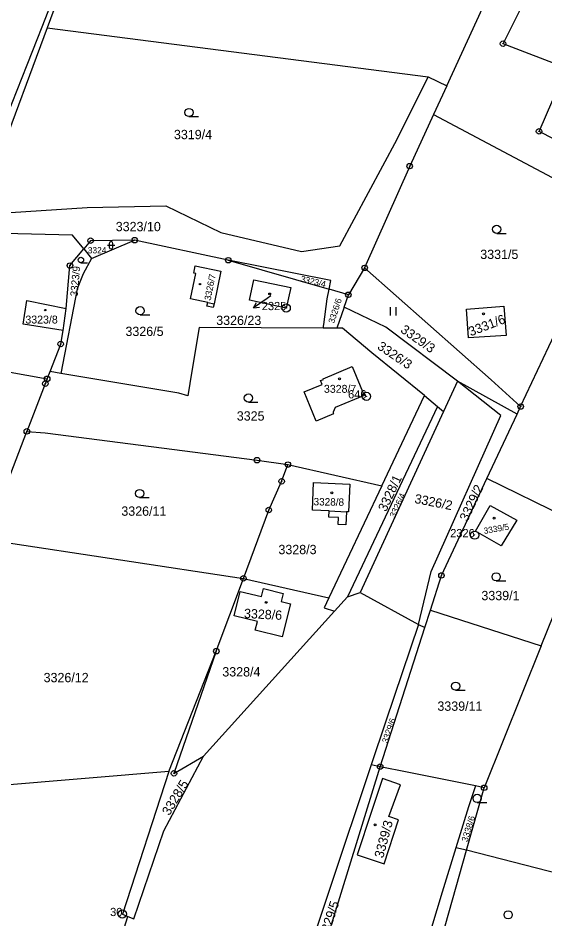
# Model space of a CAD drawing. Extents: x -644096 to -634268, y -1141430 to -1133463.
# Drawn here: x -642106.1 to -642009.9, y -1138233.1 to -1138068.7 of the extents above; entities that cross this region are included whole.
import ezdxf

# ---------------------------------------------------------------- set-up
doc = ezdxf.new("R2010")
doc.units = 0
for name, color, linetype in [('_CIVIL_CONSTRUCTION', 7, 'Continuous'), ('M_Svah_Nasyp', 7, 'Continuous'), ('M_Svah_Zarez', 7, 'Continuous'), ('svrsek_osa_sjezdy', 7, 'Continuous'), ('svrsek_osa_VRT', 7, 'Continuous'), ('svrsek_popisy_VRT', 7, 'Continuous'), ('terminal_VRT', 7, 'Continuous')]:
    doc.layers.add(name, color=color, linetype=linetype)

msp = doc.modelspace()

# ---------------------------------------------------------------- linework, layer by layer
at = {"layer": '_CIVIL_CONSTRUCTION'}
for centre, radius in [((-642017.6, -1138073.41), 0.5), ((-642017.6, -1138073.41), 0.0303), ((-642011.02, -1138089.4), 0.5), ((-642011.02, -1138089.4), 0.0303), ((-642034.62, -1138095.74), 0.5), ((-642034.62, -1138095.74), 0.0303), ((-642092.84, -1138109.35), 0.5), ((-642092.84, -1138109.35), 0.0303), ((-642084.81, -1138109.25), 0.5), ((-642084.81, -1138109.25), 0.0303), ((-642067.72, -1138112.91), 0.5), ((-642096.61, -1138113.89), 0.5), ((-642096.61, -1138113.89), 0.0303), ((-642067.72, -1138112.91), 0.0303), ((-642042.84, -1138114.31), 0.5), ((-642042.84, -1138114.31), 0.0303), ((-642045.81, -1138119.22), 0.5), ((-642045.81, -1138119.22), 0.0303), ((-642057.15, -1138121.64), 0.75), ((-642057.15, -1138121.64), 0.03), ((-642098.3, -1138128.2), 0.5), ((-642098.3, -1138128.2), 0.0303), ((-642100.76, -1138134.55), 0.5), ((-642101.11, -1138135.44), 0.5), ((-642101.11, -1138135.44), 0.0303), ((-642100.76, -1138134.55), 0.0303), ((-642042.52, -1138137.75), 0.75), ((-642042.52, -1138137.75), 0.03), ((-642014.38, -1138139.61), 0.5), ((-642014.38, -1138139.61), 0.0303), ((-642104.47, -1138144.14), 0.5), ((-642104.47, -1138144.14), 0.0303), ((-642062.47, -1138149.39), 0.5), ((-642062.47, -1138149.39), 0.0303), ((-642056.84, -1138150.19), 0.5), ((-642056.84, -1138150.19), 0.0303), ((-642057.99, -1138153.26), 0.5), ((-642057.99, -1138153.26), 0.0303), ((-642060.33, -1138158.49), 0.5), ((-642060.33, -1138158.49), 0.0303), ((-642022.78, -1138163.07), 0.75), ((-642022.78, -1138163.07), 0.03), ((-642028.83, -1138170.42), 0.5), ((-642064.96, -1138170.95), 0.5), ((-642064.96, -1138170.95), 0.0303), ((-642028.83, -1138170.42), 0.0303), ((-642069.91, -1138184.23), 0.5), ((-642069.91, -1138184.23), 0.0303), ((-642077.63, -1138206.53), 0.5), ((-642040.01, -1138205.31), 0.5), ((-642040.01, -1138205.31), 0.0303), ((-642077.63, -1138206.53), 0.0303), ((-642021.04, -1138209.16), 0.5), ((-642021.04, -1138209.16), 0.0303), ((-642087.05, -1138232.19), 0.75), ((-642087.05, -1138232.19), 0.03)]:
    msp.add_circle(centre, radius, dxfattribs=at)
at = {"layer": 'M_Svah_Nasyp'}
for p, q in [((-642071.48, -1138120.61), (-642070.3, -1138120.85)), ((-642049.3, -1138158.63), (-642046.18, -1138158.79))]:
    msp.add_line(p, q, dxfattribs=at)
at = {"layer": 'M_Svah_Zarez'}
for centre, radius in [((-642072.88, -1138117.27), 0.123), ((-642060.17, -1138119.07), 0.175), ((-642101.12, -1138122.01), 0.123), ((-642021.17, -1138122.71), 0.175), ((-642047.43, -1138134.57), 0.175), ((-642048.83, -1138155.35), 0.175), ((-642019.24, -1138159.99), 0.175), ((-642060.81, -1138175.33), 0.175), ((-642040.95, -1138215.91), 0.175)]:
    msp.add_circle(centre, radius, dxfattribs=at)
at = {"layer": 'svrsek_osa_sjezdy'}
for p, q in [((-642074.89, -1138086.71), (-642073.14, -1138086.71)), ((-642018.75, -1138108.02), (-642017, -1138108.02)), ((-642089.77, -1138110.17), (-642088.43, -1138110.17)), ((-642089.44, -1138109.83), (-642089.44, -1138110.51)), ((-642088.77, -1138110.51), (-642088.77, -1138109.83)), ((-642094.6, -1138113.37), (-642093.43, -1138113.37)), ((-642038.11, -1138122.97), (-642038.11, -1138121.47)), ((-642037.11, -1138122.97), (-642037.11, -1138121.47)), ((-642083.81, -1138122.88), (-642082.06, -1138122.88)), ((-642064.05, -1138138.8), (-642062.3, -1138138.8)), ((-642083.89, -1138156.22), (-642082.14, -1138156.22)), ((-642018.84, -1138171.43), (-642017.09, -1138171.43)), ((-642026.24, -1138191.37), (-642024.49, -1138191.37)), ((-642022.31, -1138211.85), (-642020.56, -1138211.85))]:
    msp.add_line(p, q, dxfattribs=at)
for centre, radius in [((-642074.89, -1138085.96), 0.75), ((-642018.75, -1138107.27), 0.75), ((-642094.61, -1138112.87), 0.502), ((-642083.81, -1138122.13), 0.75), ((-642064.05, -1138138.05), 0.75), ((-642083.89, -1138155.47), 0.75), ((-642018.84, -1138170.68), 0.75), ((-642026.24, -1138190.62), 0.75), ((-642022.31, -1138211.1), 0.75), ((-642016.66, -1138232.34), 0.75)]:
    msp.add_circle(centre, radius, dxfattribs=at)
for centre, start, end in [((-642089.1, -1138109.84), 0, 180), ((-642089.1, -1138110.51), 180, 359.9879)]:
    msp.add_arc(centre, 0.335, start, end, dxfattribs=at)
at = {"layer": 'svrsek_popisy_VRT'}
for p, q in [((-642060.65, -1138119.89), (-642063.11, -1138121.61)), ((-642063.11, -1138121.61), (-642062.58, -1138120.63)), ((-642059.98, -1138119.43), (-642060.65, -1138119.89)), ((-642063.11, -1138121.61), (-642062, -1138121.45))]:
    msp.add_line(p, q, dxfattribs=at)
at = {"layer": 'terminal_VRT'}
for p, q in [((-642100.79, -1138070.51), (-642111.97, -1138100.67)), ((-642100.79, -1138070.51), (-642031.28, -1138079.48)), ((-642031.28, -1138079.48), (-642027.87, -1138081.09)), ((-642027.87, -1138081.09), (-642030.27, -1138086.3)), ((-642014.38, -1138139.61), (-641997.34, -1138103.26)), ((-642092.68, -1138112.62), (-642084.81, -1138109.25)), ((-642067.72, -1138112.91), (-642084.81, -1138109.25)), ((-642094.09, -1138110.86), (-642092.68, -1138112.62)), ((-642067.72, -1138112.91), (-642049.31, -1138118.21)), ((-642042.84, -1138114.31), (-642045.81, -1138119.22)), ((-642045.81, -1138119.22), (-642049.31, -1138118.21)), ((-642046.58, -1138121.45), (-642045.81, -1138119.22)), ((-642097.87, -1138125.72), (-642097.27, -1138121.7)), ((-642046.58, -1138121.45), (-642047.91, -1138125.33)), ((-642047.91, -1138125.33), (-642050.4, -1138125.31)), ((-642100.76, -1138134.55), (-642100.24, -1138133.22)), ((-642098.24, -1138133.56), (-642100.24, -1138133.22)), ((-642025.89, -1138134.95), (-642028.44, -1138140.48)), ((-642015.03, -1138141.01), (-642025.89, -1138134.95)), ((-642039.71, -1138154.05), (-642031.94, -1138137.61)), ((-642031.94, -1138137.61), (-642029.55, -1138139.57)), ((-642029.55, -1138139.57), (-642045.97, -1138174.31)), ((-642028.44, -1138140.48), (-642043.65, -1138173.52)), ((-642029.55, -1138139.57), (-642028.44, -1138140.48)), ((-642015.03, -1138141.01), (-642014.38, -1138139.61)), ((-642020.55, -1138152.76), (-642015.03, -1138141.01)), ((-642056.84, -1138150.19), (-642039.71, -1138154.05)), ((-642001.8, -1138161.93), (-642020.55, -1138152.76)), ((-642039.71, -1138154.05), (-642049.39, -1138174.52)), ((-642112.43, -1138163.76), (-642064.96, -1138170.95)), ((-642010.64, -1138183.28), (-642003.68, -1138165.94)), ((-642069.91, -1138184.23), (-642064.96, -1138170.95)), ((-642064.96, -1138170.95), (-642049.39, -1138174.52)), ((-642045.97, -1138174.31), (-642043.65, -1138173.52)), ((-642043.65, -1138173.52), (-642033.03, -1138179.37)), ((-642048.36, -1138176.95), (-642045.97, -1138174.31)), ((-642031.87, -1138179.92), (-642030.85, -1138176.73)), ((-642030.85, -1138176.73), (-642010.64, -1138183.28)), ((-642072.26, -1138203.38), (-642048.36, -1138176.95)), ((-642040.01, -1138205.31), (-642031.87, -1138179.92)), ((-642033.03, -1138179.37), (-642031.87, -1138179.92)), ((-642010.64, -1138183.28), (-642021.04, -1138209.16)), ((-642078.58, -1138206.21), (-642069.91, -1138184.23)), ((-642079.46, -1138216.98), (-642072.26, -1138203.38)), ((-642078.58, -1138206.21), (-642131.45, -1138210.56)), ((-642078.58, -1138206.21), (-642087.05, -1138232.19)), ((-642040.01, -1138205.31), (-642041.65, -1138204.99)), ((-642024.27, -1138220.54), (-642021.04, -1138209.16)), ((-642021.04, -1138209.16), (-642022.6, -1138208.8)), ((-642024.27, -1138220.54), (-642026.18, -1138220.13)), ((-642089.34, -1138242.84), (-642086.04, -1138232.62)), ((-642087.05, -1138232.19), (-642086.04, -1138232.62))]:
    msp.add_line(p, q, dxfattribs=at)
for points in [[(-642088.34, -1138035.52), (-642091.27, -1138043.9), (-642096.76, -1138059.63), (-642100.79, -1138070.51)], [(-642092.42, -1138043.68), (-642098.15, -1138061.18), (-642101.76, -1138070.38), (-642110.9, -1138093.53)], [(-641994.7, -1138097.77), (-642011.02, -1138089.4), (-642006.01, -1138077.86), (-642017.6, -1138073.41), (-642011.34, -1138060.97), (-642010.38, -1138057.53), (-642004.62, -1138045.48)], [(-642027.87, -1138081.09), (-642021.35, -1138066.92), (-642016.32, -1138056.01), (-642013.48, -1138048.15)], [(-642111.97, -1138100.67), (-642110.32, -1138104.41), (-642093.48, -1138103.32), (-642079.09, -1138103), (-642069.1, -1138107.85), (-642054.34, -1138111.35), (-642047.38, -1138110.26), (-642036.9, -1138090.8), (-642031.28, -1138079.48)], [(-642030.27, -1138086.3), (-642034.62, -1138095.74), (-642042.84, -1138114.31)], [(-642030.27, -1138086.3), (-642028.36, -1138087.35), (-641998.79, -1138103.05), (-641998.42, -1138103.25), (-641997.34, -1138103.26)], [(-642113.65, -1138107.92), (-642119.09, -1138129.98), (-642119.4, -1138131.23), (-642100.76, -1138134.55)], [(-642094.09, -1138110.86), (-642096.13, -1138108.32), (-642113.65, -1138107.92)], [(-642084.81, -1138109.25), (-642092.84, -1138109.35), (-642094.09, -1138110.86)], [(-642097.27, -1138121.7), (-642096.61, -1138113.89), (-642094.09, -1138110.86)], [(-642092.68, -1138112.62), (-642094.22, -1138115.38), (-642095.27, -1138118.13), (-642098.24, -1138133.56)], [(-642071.48, -1138120.61), (-642074.6, -1138119.96), (-642073.64, -1138115.34), (-642074.02, -1138115.26), (-642073.75, -1138113.96), (-642069.09, -1138114.92), (-642070.3, -1138120.85), (-642070.47, -1138121.56), (-642071.62, -1138121.32), (-642071.48, -1138120.61)], [(-642049.31, -1138118.21), (-642049, -1138116.62), (-642067.72, -1138112.91)], [(-642014.38, -1138139.61), (-642019.73, -1138134.71), (-642042.84, -1138114.31)], [(-642056.31, -1138117.89), (-642057.16, -1138121.65), (-642063.87, -1138120.21), (-642063.08, -1138116.46), (-642056.31, -1138117.89)], [(-642050.4, -1138125.31), (-642050.31, -1138124.66), (-642049.66, -1138119.97), (-642049.31, -1138118.21)], [(-642097.87, -1138125.72), (-642105.12, -1138124.55), (-642104.46, -1138120.29), (-642097.27, -1138121.7)], [(-642025.89, -1138134.95), (-642038.96, -1138125.12), (-642046.58, -1138121.45)], [(-642017.01, -1138126.65), (-642023.89, -1138127.09), (-642024.23, -1138121.83), (-642017.43, -1138121.29), (-642017.01, -1138126.65)], [(-642100.24, -1138133.22), (-642098.3, -1138128.2), (-642097.87, -1138125.72)], [(-642050.4, -1138125.31), (-642073.02, -1138125.21), (-642074.35, -1138133.13), (-642075.11, -1138137.64), (-642076.73, -1138137.14), (-642097.56, -1138133.67), (-642098.24, -1138133.56)], [(-642031.94, -1138137.61), (-642041.51, -1138129.78), (-642046.91, -1138125.33), (-642047.91, -1138125.33)], [(-642050.88, -1138134.86), (-642050.34, -1138134.66), (-642050.4, -1138134.53), (-642045.14, -1138132.32), (-642042.94, -1138137.57), (-642048.2, -1138139.78), (-642048.6, -1138140.65), (-642048.61, -1138140.83), (-642048.55, -1138140.96), (-642051.7, -1138142.27), (-642053.9, -1138136.95), (-642050.6, -1138135.57), (-642050.88, -1138134.86)], [(-642100.76, -1138134.55), (-642101.11, -1138135.44), (-642104.47, -1138144.14)], [(-642033.03, -1138179.37), (-642030.7, -1138169.69), (-642017.97, -1138141.22), (-642025.89, -1138134.95)], [(-642110.52, -1138159.25), (-642109.4, -1138156.91), (-642104.47, -1138144.14)], [(-642104.47, -1138144.14), (-642101.15, -1138144.43), (-642062.47, -1138149.39), (-642056.84, -1138150.19)], [(-642064.96, -1138170.95), (-642060.33, -1138158.49), (-642057.99, -1138153.26), (-642056.84, -1138150.19)], [(-642049.3, -1138158.63), (-642052.37, -1138158.48), (-642052.15, -1138153.49), (-642045.57, -1138153.78), (-642045.81, -1138158.81), (-642046.18, -1138158.79), (-642046.28, -1138161.19), (-642047.67, -1138161.13), (-642047.62, -1138159.87), (-642049.36, -1138159.79), (-642049.3, -1138158.63)], [(-642030.85, -1138176.73), (-642028.83, -1138170.42), (-642020.55, -1138152.76)], [(-642015.09, -1138160.32), (-642017.93, -1138165.03), (-642022.64, -1138162.36), (-642019.96, -1138157.65), (-642015.09, -1138160.32)], [(-642061.63, -1138174.27), (-642061.3, -1138172.82), (-642057.71, -1138173.71), (-642058.1, -1138175.16), (-642056.37, -1138175.6), (-642057.87, -1138181.64), (-642062.8, -1138180.4), (-642062.4, -1138178.81), (-642066.64, -1138177.76), (-642065.56, -1138173.34), (-642061.63, -1138174.27)], [(-642049.39, -1138174.52), (-642050.24, -1138176.33), (-642048.36, -1138176.95)], [(-642033.03, -1138179.37), (-642038.97, -1138197.01), (-642041.65, -1138204.99)], [(-642069.91, -1138184.23), (-642077.63, -1138206.53), (-642072.26, -1138203.38)], [(-642041.65, -1138204.99), (-642049.28, -1138227.74), (-642054.32, -1138242.88), (-642061.67, -1138265.66), (-642061.48, -1138265.71)], [(-642060.49, -1138265.98), (-642059.25, -1138261.46), (-642051.2, -1138241.57), (-642040.01, -1138205.31)], [(-642022.6, -1138208.8), (-642035.09, -1138206.28), (-642040.01, -1138205.31)], [(-642039.31, -1138223.04), (-642036.67, -1138215.03), (-642038.4, -1138214.41), (-642036.33, -1138208.61), (-642039.61, -1138207.44), (-642041.6, -1138213.47), (-642044.2, -1138221.37), (-642039.31, -1138223.04)], [(-642022.6, -1138208.8), (-642023.89, -1138212.64), (-642026.18, -1138220.13)], [(-642086.04, -1138232.62), (-642084.95, -1138233.08), (-642079.46, -1138216.98)], [(-642026.18, -1138220.13), (-642028.68, -1138228.17), (-642034.56, -1138247.53), (-642037.91, -1138259.4), (-642040.6, -1138270.08)], [(-642038.48, -1138270.6), (-642030.05, -1138241), (-642024.27, -1138220.54)], [(-642002.24, -1138226.19), (-642005.1, -1138225.46), (-642024.27, -1138220.54)]]:
    msp.add_lwpolyline(points, dxfattribs=at)

# ---------------------------------------------------------------- texts
at = {"layer": '_CIVIL_CONSTRUCTION'}
for s, p in [('2325', (-642061.6, -1138122.02)), ('646', (-642045.86, -1138138.12)), ('2326', (-642027.23, -1138163.45)), ('30', (-642089.27, -1138232.56))]:
    msp.add_text(s, height=1.5, dxfattribs=at).set_placement(p)
at = {"layer": 'svrsek_osa_VRT'}
for s, height, p in [('3319/4', 1.7, (-642077.63, -1138090.83)), ('3323/10', 1.7, (-642088.25, -1138107.62)), ('3324', 1.14, (-642093.35, -1138111.66)), ('3331/5', 1.7, (-642021.75, -1138112.69)), ('3323/8', 1.445, (-642104.74, -1138124.46)), ('3326/23', 1.7, (-642069.92, -1138124.73)), ('3326/5', 1.7, (-642086.48, -1138126.74)), ('3328/7', 1.445, (-642050.27, -1138137.1)), ('3325', 1.7, (-642066.17, -1138142.17)), ('3326/11', 1.7, (-642087.23, -1138159.53)), ('3328/3', 1.7, (-642058.57, -1138166.54)), ('3339/1', 1.7, (-642021.54, -1138174.94)), ('3326/12', 1.7, (-642101.41, -1138189.9)), ('3328/4', 1.7, (-642068.81, -1138188.85)), ('3339/11', 1.7, (-642029.57, -1138195.11))]:
    msp.add_text(s, height=height, dxfattribs=at).set_placement(p)
for s, height, rotation, p in [('3323/9', 1.36, 85, (-642095.21, -1138119.59)), ('3326/7', 1.19, 79, (-642070.94, -1138120.33)), ('3323/4', 1.14, 347, (-642054.61, -1138116.83)), ('3326/6', 1.14, 72, (-642048.42, -1138124.52)), ('3331/6', 1.7, 21, (-642023.49, -1138126.81)), ('3329/3', 1.7, 325, (-642036.44, -1138125.94)), ('3326/3', 1.7, 326, (-642040.67, -1138129)), ('3328/1', 1.7, 65, (-642038.94, -1138158.91)), ('3326/4', 1.14, 65, (-642037.32, -1138159.98)), ('3329/2', 1.7, 65, (-642024.07, -1138160.67)), ('3328/8', 1.36, 359, (-642052.17, -1138157.63)), ('3326/2', 1.7, 349, (-642033.84, -1138157.19)), ('3339/5', 1.14, 10, (-642021.02, -1138162.87)), ('3328/6', 1.7, 357, (-642064.89, -1138178.17)), ('3329/6', 1.14, 71, (-642038.65, -1138201.12)), ('3328/5', 1.7, 59, (-642078.48, -1138214.34)), ('3338/6', 1.19, 73, (-642024.07, -1138219.13)), ('3339/3', 1.7, 75, (-642039.47, -1138222.09)), ('3329/5', 1.7, 72, (-642049.6, -1138236.76))]:
    msp.add_text(s, height=height, rotation=rotation, dxfattribs=at).set_placement(p)

doc.saveas('drawing.dxf')
